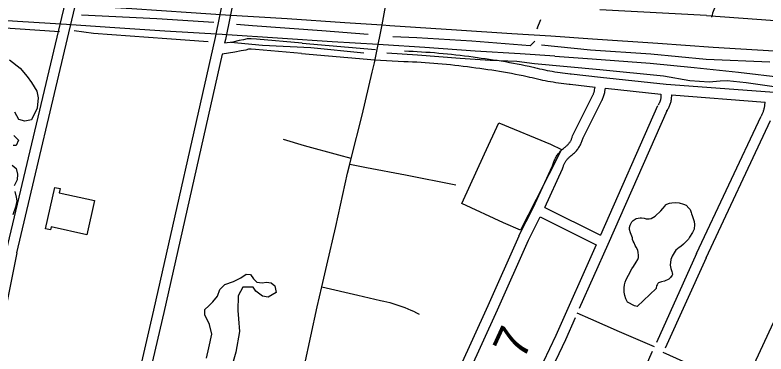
# Model space of a CAD drawing. Extents: x 3598634 to 3636690, y 517270 to 542944.
# Drawn here: x 3626690 to 3628852, y 537317 to 538293 of the extents above; entities that cross this region are included whole.
import ezdxf

# ---------------------------------------------------------------- set-up
doc = ezdxf.new("R2010")
doc.units = 0
for name, color, linetype in [('V-BLDG-OTLN', 7, 'Continuous'), ('V-RAIL-TRAK', 7, 'Continuous'), ('V-ROAD-CNTR', 7, 'Continuous'), ('V-SITE-OTLN', 7, 'Continuous'), ('V-SITE-VEGE', 7, 'Continuous'), ('V-SURV-IDEN', 7, 'Continuous'), ('V-TOPO-SHOR', 7, 'Continuous')]:
    doc.layers.add(name, color=color, linetype=linetype)

msp = doc.modelspace()

# ---------------------------------------------------------------- linework, layer by layer
at = {"layer": 'V-BLDG-OTLN'}
msp.add_lwpolyline([(3626803.9, 537796.7), (3626819.7, 537793.2), (3626817, 537780.9), (3626918.4, 537758.4), (3626896.6, 537660.3), (3626793.9, 537683.1), (3626791.9, 537674), (3626777.4, 537677.2)], close=True, dxfattribs=at)
at = {"layer": 'V-RAIL-TRAK'}
for points in [[(3625296.3, 538423.9), (3625422.9, 538415.6), (3625591.7, 538404.4), (3625772.1, 538393.2), (3625929.2, 538382.7), (3625948, 538381.4), (3626009.9, 538377.2), (3626188.7, 538365.8), (3626359.1, 538354.2), (3626400.6, 538351.7), (3626441.1, 538349.2), (3626614.7, 538337.9), (3626771.8, 538327.4), (3626849.7, 538322.4), (3627025.8, 538311.6), (3627197, 538300.1), (3627295.7, 538293.8), (3627473.1, 538282.6), (3627639.5, 538271.4), (3627746.7, 538264.5), (3627768.5, 538263), (3627960.5, 538250.8), (3628119.8, 538240.1), (3628232.6, 538232.9)], [(3628243.7, 538174.3), (3628144, 538181), (3628015, 538189.3), (3627870.2, 538199.3), (3627749.7, 538206.9), (3627735.8, 538207.8), (3627602.4, 538216.2), (3627460.3, 538225.1), (3627286.2, 538236.8), (3627121.1, 538246.8), (3626962.6, 538257.3), (3626837.5, 538265.3), (3626697, 538274.1), (3626566.7, 538282.7)], [(3628232.6, 538232.9), (3628352.8, 538224.6), (3628540.3, 538211.7), (3628699.8, 538200.9), (3628907.2, 538188.3), (3629073.7, 538177)], [(3628243.7, 538174.3), (3628351.4, 538166.6), (3628519.1, 538154), (3628645.6, 538141.4), (3628772.6, 538128.6), (3628902.6, 538113.1), (3629014.4, 538099.9), (3629128.2, 538086.9), (3629220.4, 538076), (3629319.1, 538065.7), (3629428.6, 538054.9), (3629516, 538046.9), (3629613, 538039.5), (3629688.1, 538033.7), (3629814.4, 538025.8), (3629920.7, 538019.1), (3630047.8, 538011.2), (3630160, 538003.7)]]:
    msp.add_lwpolyline(points, dxfattribs=at)
at = {"layer": 'V-ROAD-CNTR'}
for points in [[(3626665.1, 537614.8), (3626824.2, 538285.5), (3626848.4, 538386.7), (3627127.6, 539617.3), (3627140.9, 539709.5)], [(3626694.3, 537607.8), (3626853.4, 538278.6), (3626877.6, 538379.9), (3627157.1, 539611.8), (3627170.5, 539705.2)], [(3627508.6, 539296.2), (3627466.1, 539103.8), (3627332.2, 538531.1), (3627292, 538357), (3627266.1, 538228.5), (3627088.7, 537443)], [(3627523.4, 537284), (3627560.1, 537452.4), (3627573.2, 537510.6), (3627587.2, 537572.6), (3627613.1, 537683.8), (3627647, 537837.6), (3627653.5, 537863.7), (3627657.6, 537879.9), (3627689, 538004.9), (3627718.4, 538128.6), (3627724.7, 538155.1), (3627727.8, 538169.4), (3627735.8, 538207.8), (3627741, 538236.4), (3627746.7, 538264.5), (3627756.8, 538317.4), (3627772.1, 538387.9), (3627814, 538561.3), (3627828.8, 538629.3), (3627844.8, 538702.9), (3627882.4, 538862.2), (3627889.2, 538893.3), (3627911.5, 538994.8), (3627936.5, 539103.7)], [(3627492.3, 539084.2), (3627361.5, 538524.3), (3627321.3, 538350.7), (3627295.5, 538222.3), (3627293.1, 538211.6)], [(3628723.9, 538355.7), (3628721.3, 538351), (3628718.9, 538346.3), (3628716.6, 538341.6), (3628714.3, 538336.9), (3628712.1, 538332.1), (3628710, 538327.4), (3628707.9, 538322.5), (3628705.9, 538317.7), (3628704, 538312.8), (3628702.1, 538307.9), (3628700.3, 538302.9), (3628698.6, 538298), (3628697, 538293), (3628695.4, 538287.9), (3628695.2, 538287.1)], [(3628680.8, 538291.5), (3628373.6, 538307.7)], [(3628680.8, 538291.5), (3628971.1, 538270.6), (3629274.9, 538251), (3629623.5, 538225.8), (3629886, 538211.1), (3630154.8, 538193.6)], [(3627516.9, 538212), (3627384.5, 538223.6), (3627369.8, 538224.8), (3627357.7, 538224.1), (3627347.8, 538221.6), (3627335.1, 538219.3), (3627316.6, 538215.3), (3627293.1, 538211.6)], [(3627514.3, 538182.1), (3627382, 538193.7), (3627369.5, 538194.7), (3627362.3, 538194.3), (3627354.1, 538192.2), (3627340.9, 538189.9), (3627322.1, 538185.8), (3627285.9, 538180.1)], [(3627516.9, 538212), (3627727.9, 538194.1)], [(3627285.9, 538180.1), (3627117.9, 537436.4)], [(3627514.4, 538182.1), (3627725.3, 538164.2)], [(3627811, 538189.6), (3627823.3, 538189.1), (3627835.7, 538188.6), (3627848.1, 538187.9), (3627860.5, 538187.2), (3627872.9, 538186.4), (3627885.2, 538185.6), (3627897.6, 538184.6), (3627910, 538183.6), (3627922.3, 538182.5), (3627934.7, 538181.3), (3627947, 538180), (3627959.3, 538178.6), (3627971.6, 538177.2), (3627984, 538175.7), (3627996.3, 538174.1), (3628008.5, 538172.4), (3628020.9, 538170.7), (3628021.1, 538170.6)], [(3628020.6, 538170.7), (3628032.1, 538169.2), (3628043.7, 538167.7), (3628055.3, 538166.1), (3628066.9, 538164.3), (3628078.5, 538162.6), (3628090, 538160.7), (3628101.6, 538158.7), (3628113.1, 538156.7), (3628124.6, 538154.6), (3628136.1, 538152.4), (3628147.6, 538150.1), (3628159.1, 538147.8), (3628170.5, 538145.3), (3628178.1, 538143.7)], [(3627726, 538164.2), (3627809.6, 538159.6)], [(3627809.9, 538159.6), (3627822.1, 538159.1), (3627834.3, 538158.6), (3627846.5, 538158), (3627858.7, 538157.3), (3627870.9, 538156.5), (3627883, 538155.6), (3627895.2, 538154.7), (3627907.4, 538153.7), (3627919.5, 538152.6), (3627931.7, 538151.4), (3627943.8, 538150.2), (3627956, 538148.8), (3627968.1, 538147.4), (3627980.2, 538145.9), (3627992.3, 538144.4), (3628004.4, 538142.7), (3628016.4, 538141), (3628016.2, 538141)], [(3628016.8, 538141), (3628028.2, 538139.5), (3628039.6, 538138), (3628051, 538136.4), (3628062.4, 538134.7), (3628073.8, 538132.9), (3628085.1, 538131.1), (3628096.5, 538129.2), (3628107.8, 538127.2), (3628119.1, 538125.1), (3628130.4, 538122.9), (3628141.7, 538120.7), (3628153, 538118.4), (3628164.2, 538116), (3628171.7, 538114.4)], [(3628178.6, 538143.6), (3628185.9, 538141.7), (3628193.1, 538140), (3628200.4, 538138.3), (3628207.7, 538136.7), (3628215, 538135.2), (3628222.3, 538133.7), (3628229.6, 538132.3), (3628236.9, 538131), (3628244.3, 538129.8), (3628251.7, 538128.7), (3628259, 538127.6), (3628266.4, 538126.6), (3628273.8, 538125.7), (3628281.2, 538124.9), (3628288.7, 538124.1), (3628291.2, 538123.9)], [(3628171.2, 538114.5), (3628178.6, 538112.6), (3628186.2, 538110.8), (3628193.8, 538109), (3628201.4, 538107.4), (3628209, 538105.8), (3628216.6, 538104.3), (3628224.2, 538102.8), (3628231.9, 538101.5), (3628239.5, 538100.2), (3628247.2, 538099), (3628254.9, 538097.9), (3628262.6, 538096.9), (3628270.3, 538095.9), (3628278, 538095), (3628285.7, 538094.3), (3628288.4, 538094)], [(3628291.5, 538123.8), (3628375.8, 538113.9), (3628564.4, 538094), (3628863.4, 538071.5), (3629163.3, 538056.4), (3629466.7, 538031), (3629729.7, 538014.7), (3629782.3, 538014.8), (3630022.9, 538000.3)], [(3628288, 538094.1), (3628359.9, 538085.5)], [(3628352.5, 538060.3), (3628353.5, 538062.1), (3628354.3, 538063.7), (3628355.1, 538065.3), (3628355.7, 538067), (3628356.4, 538068.7), (3628356.9, 538070.4), (3628357.5, 538072.1), (3628357.9, 538073.8), (3628358.3, 538075.6), (3628358.6, 538077.3), (3628359.9, 538085.5)], [(3628378.9, 538046), (3628380.1, 538048.2), (3628381.4, 538050.8), (3628382.6, 538053.3), (3628383.6, 538055.9), (3628384.6, 538058.6), (3628385.5, 538061.3), (3628386.4, 538064), (3628387.1, 538066.7), (3628387.7, 538069.5), (3628388.2, 538072.3), (3628389.7, 538082.2)], [(3628389.7, 538082.2), (3628549.2, 538065.4)], [(3628549.2, 538065.4), (3628549.4, 538058.6), (3628549.4, 538057.1), (3628549.3, 538055.6), (3628549.2, 538054), (3628549, 538052.5), (3628548.7, 538051), (3628548.4, 538049.5), (3628548.1, 538048), (3628547.7, 538046.5), (3628547.2, 538045), (3628546.7, 538043.6), (3628546.1, 538042.2), (3628545.5, 538040.8), (3628544.8, 538039.4), (3628544, 538038.1), (3628543.3, 538036.7), (3628542.4, 538035.4), (3628541.4, 538034), (3628541.4, 538034.1)], [(3628580, 538062.7), (3628579, 538051), (3628578.7, 538048.3), (3628578.3, 538045.7), (3628577.8, 538043.1), (3628577.1, 538040.5), (3628576.4, 538037.9), (3628575.6, 538035.3), (3628574.7, 538032.8), (3628573.7, 538030.3), (3628572.6, 538027.9), (3628571.4, 538025.5), (3628570.1, 538023.2), (3628568.7, 538020.9), (3628567.3, 538018.6), (3628565.8, 538016.6), (3628565.7, 538016.5)], [(3628580, 538062.7), (3628849.8, 538042.4)], [(3628295.4, 537944.8), (3628352.3, 538059.8)], [(3628326, 537938.9), (3628379.2, 538046.5)], [(3628838.7, 538002.8), (3628840, 538004.9), (3628841, 538007), (3628842, 538009), (3628843, 538011.1), (3628843.8, 538013.2), (3628844.7, 538015.4), (3628845.4, 538017.5), (3628846.1, 538019.7), (3628846.7, 538021.9), (3628847.3, 538024.1), (3628847.8, 538026.4), (3628848.2, 538028.6), (3628848.6, 538030.9), (3628848.9, 538033.1), (3628849.8, 538042.4)], [(3628539.9, 538031.3), (3628375.7, 537658.9)], [(3628567.3, 538019.2), (3628396.8, 537632.4)], [(3628652.5, 537605.9), (3628838.2, 538001.8)], [(3628679.6, 537593.2), (3628865.4, 537989)], [(3627657.6, 537879.9), (3627622.4, 537889.2), (3627523.2, 537916.3), (3627462.3, 537934.8)], [(3628271.9, 537911.3), (3628273.7, 537912.5), (3628275.2, 537913.7), (3628276.7, 537914.9), (3628278.1, 537916.1), (3628279.5, 537917.4), (3628280.9, 537918.8), (3628282.2, 537920.2), (3628283.4, 537921.6), (3628284.7, 537923.1), (3628285.8, 537924.6), (3628286.9, 537926.2), (3628288, 537927.8), (3628289, 537929.4), (3628289.9, 537931), (3628290.8, 537932.7), (3628291.7, 537934.5), (3628292.4, 537936.2), (3628293.2, 537938), (3628293.8, 537939.8), (3628294.4, 537941.6), (3628295.4, 537944.8)], [(3628289.3, 537886.8), (3628291.5, 537888.4), (3628293.8, 537890.1), (3628296.1, 537892), (3628298.3, 537893.9), (3628300.4, 537895.9), (3628302.4, 537897.9), (3628304.4, 537900), (3628306.3, 537902.2), (3628308.2, 537904.5), (3628309.9, 537906.8), (3628311.6, 537909.2), (3628313.2, 537911.6), (3628314.8, 537914), (3628316.2, 537916.6), (3628317.6, 537919.1), (3628318.9, 537921.8), (3628320, 537924.4), (3628326, 537938.9)], [(3628237.6, 537859), (3628240.4, 537867.5), (3628241.4, 537870.3), (3628242.5, 537873.1), (3628243.7, 537875.8), (3628245, 537878.5), (3628246.3, 537881.2), (3628247.8, 537883.8), (3628249.3, 537886.3), (3628250.9, 537888.9), (3628252.6, 537891.3), (3628254.4, 537893.7), (3628256.3, 537896.1), (3628258.2, 537898.3), (3628260.2, 537900.6), (3628262.2, 537902.7), (3628264.4, 537904.8), (3628266.6, 537906.8), (3628268.8, 537908.8), (3628271.1, 537910.6), (3628271.4, 537910.9)], [(3628266.3, 537849.6), (3628268.1, 537855.8), (3628268.7, 537857.7), (3628269.4, 537859.6), (3628270.2, 537861.5), (3628271, 537863.4), (3628271.9, 537865.2), (3628272.8, 537867), (3628273.8, 537868.8), (3628274.8, 537870.5), (3628275.9, 537872.2), (3628277.1, 537873.9), (3628278.3, 537875.5), (3628279.5, 537877.1), (3628280.8, 537878.7), (3628282.2, 537880.2), (3628283.6, 537881.6), (3628285, 537883.1), (3628286.5, 537884.4), (3628288.1, 537885.8), (3628289.7, 537887.1), (3628289.9, 537887.2)], [(3627653.5, 537863.7), (3627701.3, 537854.2), (3627814, 537832.3), (3627959.1, 537803.6)], [(3628182.1, 537737.9), (3628237.6, 537859)], [(3628215.3, 537738.4), (3628266.6, 537850.4)], [(3628140.6, 537656.6), (3628182.1, 537737.9)], [(3628215.3, 537738.4), (3628375.7, 537658.9)], [(3628167.3, 537643), (3628202.2, 537711.4), (3628363.5, 537631.4)], [(3628140.2, 537655.9), (3628050.7, 537455.3), (3627928.2, 537185.8), (3627828.4, 536974.1), (3627751.6, 536784.8), (3627729.1, 536727.7)], [(3628167.6, 537643.7), (3628078.1, 537443), (3627955.4, 537173.1), (3627855.9, 536962), (3627779.5, 536773.7), (3627757, 536716.7)], [(3628363.5, 537631.4), (3628247.3, 537370), (3628101, 537062.3), (3628021.5, 536894.3), (3627959.5, 536756), (3627920.6, 536650.7)], [(3628396.8, 537632.4), (3628314.6, 537447.5)], [(3626694.4, 537608.3), (3626629.1, 537286.9), (3626562.2, 537003.5)], [(3628974.9, 537625.3), (3628791.4, 537230.8)], [(3628652.4, 537605.7), (3628536.7, 537350.1)], [(3628679.7, 537593.3), (3628562.1, 537333.6)], [(3627573.2, 537510.6), (3627676.4, 537485.8), (3627742.5, 537470.8), (3627751.4, 537469), (3627760.3, 537466.9), (3627769.2, 537464.7), (3627777.9, 537462.2), (3627786.6, 537459.6), (3627795.3, 537456.7), (3627803.9, 537453.7), (3627812.4, 537450.5), (3627820.8, 537447), (3627829.2, 537443.4), (3627837.5, 537439.6), (3627845.6, 537435.6), (3627853.7, 537431.4)], [(3627088.7, 537443.1), (3627007.6, 537093), (3626967.7, 536909.1)], [(3627117.9, 537436.4), (3627036.9, 537086.5), (3626997, 536902.7)], [(3628302.7, 537420.7), (3628274.6, 537357.5), (3628128.1, 537049.4), (3628048.7, 536881.8), (3627987.3, 536744.6), (3627948.8, 536640.3)], [(3628430.4, 537380.6), (3628347.8, 537417.3), (3628308.6, 537434.1)], [(3628530.7, 537336.9), (3628430.4, 537380.6)], [(3628524.7, 537323.7), (3628506, 537282.3), (3628374.3, 537013.8), (3628245, 536739.7), (3628168.5, 536545)], [(3628785.2, 537217.7), (3628728.5, 537243.1), (3628556.4, 537321)]]:
    msp.add_lwpolyline(points, dxfattribs=at)
at = {"layer": 'V-SITE-OTLN'}
msp.add_lwpolyline([(3628095.9, 537694.5), (3627976.1, 537750.6), (3628041.4, 537893), (3628082.9, 537982.5), (3628231.6, 537921.4), (3628263.4, 537905.6), (3628190.2, 537761.2), (3628144.8, 537673.6)], close=True, dxfattribs=at)
at = {"layer": 'V-SITE-VEGE'}
for points in [[(3626673.5, 538164.1), (3626704.6, 538139.6), (3626724.8, 538116.4), (3626737.4, 538098.2), (3626752.6, 538073.4), (3626756.1, 538054.7), (3626753.5, 538024.9), (3626736.6, 537991), (3626718.2, 537987.2), (3626700.6, 537992.3), (3626688.6, 538013.2)], [(3626686.1, 537945.9), (3626700, 537932.1), (3626692.6, 537917.1), (3626684.1, 537917.3)], [(3626681.8, 537860.1), (3626692.5, 537850.7), (3626696.9, 537834.4), (3626695.7, 537818.5), (3626687.4, 537800.6)], [(3626688.6, 537784.4), (3626693.3, 537768), (3626694.3, 537758.3), (3626691, 537739.4), (3626682.9, 537717.4)], [(3627241.1, 537304.4), (3627247.6, 537334.4), (3627256.3, 537373.5), (3627249.8, 537401.9), (3627236.5, 537429.6), (3627235.9, 537444.7), (3627247.3, 537455.1), (3627259.6, 537467), (3627272.3, 537483.5), (3627279.8, 537502.6), (3627293.6, 537516.5), (3627318.3, 537525.7), (3627339.7, 537535.7), (3627355, 537546.6), (3627367.4, 537545.2), (3627376.3, 537533.2), (3627386.1, 537523.8), (3627400.8, 537521.5), (3627413.9, 537523.9), (3627427.4, 537521.3), (3627438.1, 537512.8), (3627441.3, 537494.2), (3627418.6, 537480.7), (3627402.2, 537482.8), (3627383.3, 537497.3), (3627375.1, 537508.9), (3627346, 537508.7), (3627331.9, 537483.9), (3627330.8, 537442), (3627333, 537418.3), (3627335.9, 537381.7), (3627325, 537321.7), (3627302.8, 537241.6)]]:
    msp.add_lwpolyline(points, dxfattribs=at)
msp.add_lwpolyline([(3628481.6, 537453.5), (3628473.5, 537455.4), (3628453.3, 537465.9), (3628448.3, 537476), (3628445.6, 537484.8), (3628444.1, 537494.8), (3628443.7, 537498.9), (3628443.9, 537507.6), (3628444.7, 537515.8), (3628446.6, 537523.9), (3628449.8, 537531.4), (3628455.9, 537543.6), (3628466.3, 537562), (3628470.6, 537568.9), (3628478.5, 537580.9), (3628482.8, 537589), (3628485.3, 537594.8), (3628485.5, 537601.2), (3628484.5, 537609.4), (3628482.9, 537615.3), (3628477.9, 537624.8), (3628475.7, 537629.5), (3628472.4, 537637.2), (3628470.1, 537641.4), (3628467.9, 537646.7), (3628467.5, 537650.8), (3628462, 537665.5), (3628459.3, 537675.5), (3628459.5, 537681.4), (3628461.4, 537687.8), (3628465.7, 537697), (3628469.9, 537701.6), (3628478.3, 537707.2), (3628484.1, 537708.2), (3628490, 537708.6), (3628493.5, 537708.5), (3628501.7, 537707.7), (3628507.5, 537706.4), (3628515.6, 537705.6), (3628521.5, 537707.2), (3628533.4, 537713.4), (3628549.5, 537728.7), (3628555.6, 537736.2), (3628561.6, 537743), (3628562.8, 537745.9), (3628564.6, 537747), (3628567, 537748.1), (3628574.1, 537750.9), (3628581.1, 537752.4), (3628592.8, 537753.3), (3628602.1, 537751.9), (3628614.9, 537748.7), (3628622.4, 537744.9), (3628630.4, 537737.1), (3628633.8, 537733), (3628637.1, 537724.1), (3628637.6, 537720), (3628639.2, 537715.3), (3628641.4, 537710), (3628645.2, 537698.2), (3628646.7, 537690), (3628645.8, 537676), (3628640.2, 537666.2), (3628632.3, 537653.5), (3628629.2, 537647.2), (3628620.9, 537639.8), (3628614.8, 537632.9), (3628606.5, 537626.1), (3628601.7, 537623.3), (3628592.8, 537616), (3628590.4, 537612.5), (3628581.8, 537598.7), (3628578.1, 537588.9), (3628576.5, 537572.6), (3628578, 537562.6), (3628581.3, 537554.3), (3628581.7, 537550.8), (3628582.8, 537546.1), (3628581.6, 537543.8), (3628577.3, 537536.9), (3628572.5, 537532.3), (3628560.1, 537526.8), (3628551.3, 537524.7), (3628543, 537521.4), (3628540.6, 537519.7), (3628538.8, 537516.3), (3628536.9, 537513.4), (3628535.6, 537507.6), (3628535.6, 537505.3)], close=True, dxfattribs=at)
at = {"layer": 'V-TOPO-SHOR'}
msp.add_line((3628186.8, 538217.8), (3628172.7, 538203.9), dxfattribs=at)
for points in [[(3627262.5, 538271.5), (3627098.2, 538282.3), (3626881.3, 538293)], [(3628202.7, 538279.3), (3628192.2, 538253.5), (3628195.1, 538256.1)], [(3626818.1, 538244.4), (3626433.5, 538270.4), (3626419.4, 538272.7)], [(3627706.9, 538237.3), (3627572.7, 538247.5), (3627373.6, 538261.9), (3627327.5, 538265.8)], [(3627245.5, 538215.5), (3627126.6, 538224.6), (3626915.7, 538239.6), (3626860.3, 538247.1)], [(3627694.3, 538183.2), (3627541.2, 538198.1), (3627402.2, 538205.5), (3627311.2, 538214.2)], [(3628172.7, 538203.9), (3628005.3, 538218), (3627846.3, 538227.5), (3627777.8, 538230.6)], [(3628205.6, 538207.6), (3628346.4, 538192.8), (3628520.9, 538181.3), (3628679.5, 538165.9), (3628863.3, 538158.3)], [(3629324, 538037.6), (3629152.3, 538057.1), (3628916, 538080.5), (3628795.4, 538097.8), (3628740.2, 538103.3), (3628720.5, 538102.2), (3628688.6, 538099.5), (3628632.8, 538103.9), (3628556.6, 538116.5), (3628374, 538135.6), (3628185.2, 538152.5), (3628134.7, 538158.7), (3628058, 538162.3), (3627971.1, 538168.1), (3627848.9, 538177.2), (3627760.3, 538183.5)]]:
    msp.add_lwpolyline(points, dxfattribs=at)

# ---------------------------------------------------------------- texts
at = {"layer": 'V-SURV-IDEN'}
msp.add_text('135+46.7', height=100, rotation=65.3945, dxfattribs=at).set_placement((3627950.3, 536853.2))

doc.saveas('drawing.dxf')
